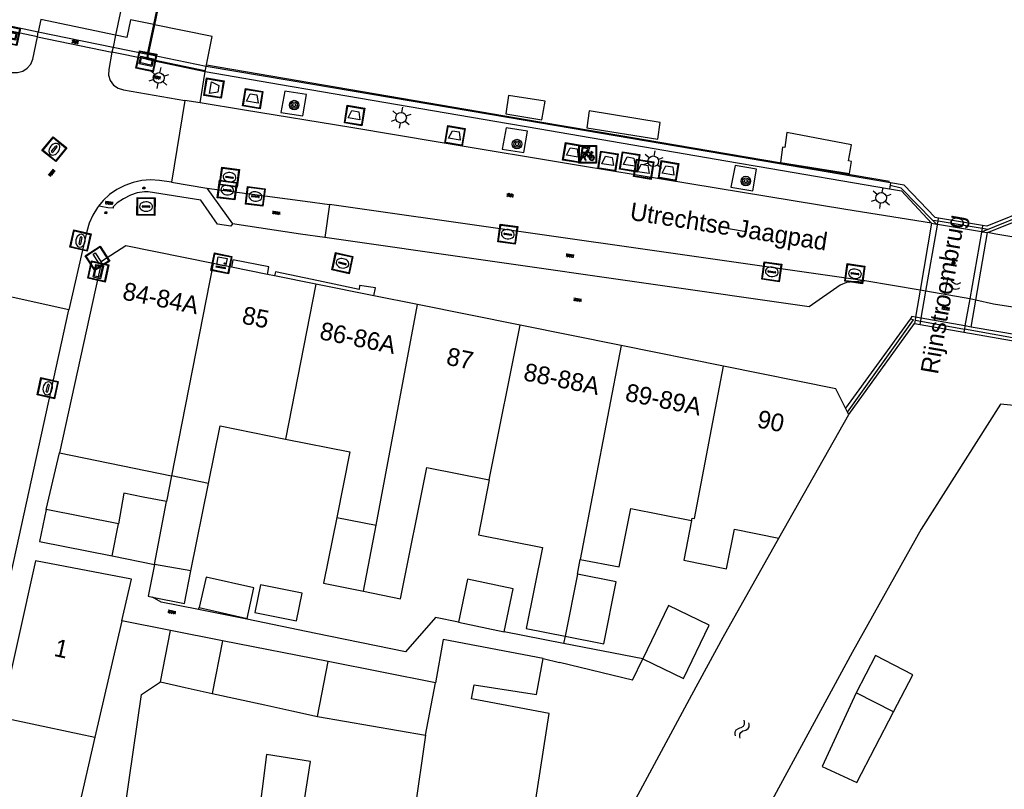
# Model space of a CAD drawing. Header units: metres. Extents: x 93870 to 95789, y 463036 to 464040.
# Tile 292 of 344: x 95405 to 95461, y 463332 to 463376. Entities that reach past the tile are written whole.
import ezdxf
from ezdxf.enums import TextEntityAlignment as Align

# ---------------------------------------------------------------- set-up
doc = ezdxf.new("R2010")
doc.units = ezdxf.units.M
doc.header["$LTSCALE"] = 25.4
for name, color, linetype in [('B_BEBOUWINGSGRENS_0', 1, 'Continuous'), ('B_LUIFEL_1', 200, 'Continuous'), ('B_TUSSENMUUR_0', 7, 'Continuous'), ('G_GRENS_ALGEMEEN_0', 7, 'Continuous'), ('K_KUNSTWERKGRENS_0', 1, 'Continuous'), ('K_KUNSTWERKGRENS_1', 1, 'Continuous'), ('K_STEIGER_1', 1, 'Continuous'), ('Q_BALUSTRADE_LIJN_0', 193, 'Continuous'), ('Q_BALUSTRADE_LIJN_1', 193, 'Continuous'), ('Q_BLOEMBAK_0', 93, 'Continuous'), ('Q_BOOM_0', 3, 'Continuous'), ('Q_BRANDKRAAN_0', 5, 'Continuous'), ('Q_CAI-KAST_0', 10, 'Continuous'), ('Q_FIETSENREK_0', 6, 'Continuous'), ('Q_INSPECTIE_OF_RIOOLPUT_0', 253, 'Continuous'), ('Q_KOLK_0', 254, 'Continuous'), ('Q_LICHTMAST_0', 2, 'Continuous'), ('Q_STRAATNAAMBORD_0', 7, 'Continuous'), ('Q_VERKEERSBORDPAAL_0', 40, 'Continuous'), ('Q_WATERLEIDINGPUT_0', 5, 'Continuous'), ('S_GBKN_SYMBOOL_GV_GROOT_0', 7, 'Continuous'), ('S_GBKN_SYMBOOL_GV_GROOT_1', 7, 'Continuous'), ('S_GBKN_SYMBOOL_OV_GROOT_0', 7, 'Continuous'), ('S_GBKN_SYMBOOL_OV_GROOT_1', 7, 'Continuous'), ('S_GBKN_SYMBOOL_WATER_0', 7, 'Continuous'), ('T_HEK_0', 57, 'Continuous'), ('T_HEK_LIJN_0', 6, 'Continuous'), ('T_MUUR_30CM_0', 10, 'Continuous'), ('T_WALBESCHERMING_0', 45, 'Continuous'), ('V_WEGGRENS_0', 7, 'Continuous'), ('V_WEGGRENS_1', 7, 'Continuous'), ('W_WALBESCHERMING_LIJN_0', 45, 'Continuous'), ('W_WATERGRENS_0', 5, 'Continuous'), ('Z_GBKN_HUISNUMMER_0', 252, 'Continuous'), ('Z_KUNSTWERKNAAM_1', 252, 'Continuous'), ('Z_STRAATNAAM_0', 252, 'Continuous')]:
    doc.layers.add(name, color=color, linetype=linetype)
doc.layers.add('Q_PAALTJE_0', color=7, linetype='Continuous', true_color=0x666666)

# ---------------------------------------------------------------- blocks, each defined once
blk = doc.blocks.new('Q_BLOEMBAK')
for points in [[(-0.5, 0.5), (0.5, 0.5), (0.5, -0.5), (-0.5, -0.5)], [(-0.336, 0.197), (0.331, 0.197), (0.19, -0.251), (-0.196, -0.251)]]:
    blk.add_lwpolyline(points, close=True)
blk.add_lwpolyline([(-0.442, 0.464), (0.438, 0.464, -0.414214), (0.459, 0.442), (0.459, -0.437, -0.414214), (0.438, -0.459), (-0.442, -0.459, -0.414214), (-0.463, -0.437), (-0.463, 0.442), (-0.463, 0.444), (-0.463, 0.446), (-0.463, 0.448), (-0.462, 0.45), (-0.461, 0.451), (-0.46, 0.453), (-0.459, 0.455), (-0.458, 0.456), (-0.457, 0.457), (-0.456, 0.459), (-0.454, 0.46), (-0.453, 0.461), (-0.451, 0.462), (-0.449, 0.462), (-0.447, 0.463), (-0.446, 0.463), (-0.444, 0.464), (-0.442, 0.464)], format="xyb")
blk = doc.blocks.new('Q_STRAATNAAMBORD')
for points in [[(-0.5, 0.5), (0.5, 0.5), (0.5, -0.5), (-0.5, -0.5)], [(-0.369, 0.22), (0.358, 0.22), (0.358, -0.214), (-0.369, -0.214)]]:
    blk.add_lwpolyline(points, close=True)
for points in [[(-0.442, 0.464), (0.438, 0.464, -0.414214), (0.459, 0.442), (0.459, -0.437, -0.414214), (0.438, -0.459), (-0.442, -0.459, -0.414214), (-0.463, -0.437), (-0.463, 0.442), (-0.463, 0.444), (-0.463, 0.446), (-0.463, 0.448), (-0.462, 0.45), (-0.461, 0.451), (-0.46, 0.453), (-0.459, 0.455), (-0.458, 0.456), (-0.457, 0.457), (-0.456, 0.459), (-0.454, 0.46), (-0.453, 0.461), (-0.451, 0.462), (-0.449, 0.462), (-0.447, 0.463), (-0.446, 0.463), (-0.444, 0.464), (-0.442, 0.464)], [(-0.287, 0.16), (0.281, 0.16, -0.414214), (0.303, 0.139), (0.303, -0.134, -0.414214), (0.281, -0.156), (-0.287, -0.156, -0.414214), (-0.308, -0.134), (-0.308, 0.139), (-0.308, 0.14), (-0.308, 0.142), (-0.307, 0.144), (-0.307, 0.146), (-0.306, 0.148), (-0.305, 0.149), (-0.304, 0.151), (-0.303, 0.152), (-0.302, 0.154), (-0.3, 0.155), (-0.299, 0.156), (-0.297, 0.157), (-0.296, 0.158), (-0.294, 0.159), (-0.292, 0.159), (-0.29, 0.16), (-0.288, 0.16), (-0.287, 0.16)]]:
    blk.add_lwpolyline(points, format="xyb")
blk = doc.blocks.new('Q_CAI-KAST')
for points in [[(-0.5, 0.5), (0.5, 0.5), (0.5, -0.5), (-0.5, -0.5)], [(-0.262, 0.264), (0.25, 0.264), (0.25, 0.187), (-0.262, 0.187)], [(-0.262, 0.107), (0.25, 0.107), (0.25, -0.332), (-0.262, -0.332)]]:
    blk.add_lwpolyline(points, close=True)
blk.add_lwpolyline([(-0.442, 0.464), (0.438, 0.464, -0.414214), (0.459, 0.442), (0.459, -0.437, -0.414214), (0.438, -0.459), (-0.442, -0.459, -0.414214), (-0.463, -0.437), (-0.463, 0.442), (-0.463, 0.444), (-0.463, 0.446), (-0.463, 0.448), (-0.462, 0.45), (-0.461, 0.451), (-0.46, 0.453), (-0.459, 0.455), (-0.458, 0.456), (-0.457, 0.457), (-0.456, 0.459), (-0.454, 0.46), (-0.453, 0.461), (-0.451, 0.462), (-0.449, 0.462), (-0.447, 0.463), (-0.446, 0.463), (-0.444, 0.464), (-0.442, 0.464)], format="xyb")
blk.add_circle((-0.177, -0.034), 0.0354)
blk = doc.blocks.new('Q_LICHTMAST')
for points in [[(0, 0.3), (0, 0.6)], [(-0.26, 0.15), (-0.52, 0.3)], [(0.26, 0.15), (0.52, 0.3)], [(-0.26, -0.15), (-0.52, -0.3)], [(0, -0.3), (0, -0.6)], [(0.26, -0.15), (0.52, -0.3)]]:
    blk.add_lwpolyline(points)
blk.add_circle((0, 0), 0.3)
blk = doc.blocks.new('Q_VERKEERSBORDPAAL')
for points in [[(-0.5, 0.5), (0.5, 0.5), (0.5, -0.5), (-0.5, -0.5)], [(-0.08, 0.333), (0.071, 0.333), (0.071, -0.329), (-0.08, -0.329)]]:
    blk.add_lwpolyline(points, close=True)
blk.add_lwpolyline([(-0.442, 0.464), (0.438, 0.464, -0.414214), (0.459, 0.442), (0.459, -0.437, -0.414214), (0.438, -0.459), (-0.442, -0.459, -0.414214), (-0.463, -0.437), (-0.463, 0.442), (-0.463, 0.444), (-0.463, 0.446), (-0.463, 0.448), (-0.462, 0.45), (-0.461, 0.451), (-0.46, 0.453), (-0.459, 0.455), (-0.458, 0.456), (-0.457, 0.457), (-0.456, 0.459), (-0.454, 0.46), (-0.453, 0.461), (-0.451, 0.462), (-0.449, 0.462), (-0.447, 0.463), (-0.446, 0.463), (-0.444, 0.464), (-0.442, 0.464)], format="xyb")
blk = doc.blocks.new('Q_PAAL_STEEN')
for points in [[(-0.5, 0.5), (0.5, 0.5), (0.5, -0.5), (-0.5, -0.5)], [(-0.08, 0.33), (0.07, 0.33), (0.07, -0.33), (-0.08, -0.33)]]:
    blk.add_lwpolyline(points, close=True)
blk.add_lwpolyline([(-0.44, 0.46), (0.44, 0.46, -0.414214), (0.46, 0.44), (0.46, -0.44, -0.414214), (0.44, -0.46), (-0.44, -0.46, -0.414214), (-0.46, -0.44), (-0.46, 0.44), (-0.46, 0.44), (-0.46, 0.45), (-0.46, 0.45), (-0.46, 0.45), (-0.46, 0.45), (-0.46, 0.45), (-0.46, 0.45), (-0.46, 0.46), (-0.46, 0.46), (-0.46, 0.46), (-0.45, 0.46), (-0.45, 0.46), (-0.45, 0.46), (-0.45, 0.46), (-0.45, 0.46), (-0.45, 0.46), (-0.44, 0.46), (-0.44, 0.46)], format="xyb")
blk = doc.blocks.new('Q_PAALTJE')
at = {"color": 251, "true_color": 0x666666, "xscale": 0.1, "yscale": 0.1, "zscale": 0.01}
blk.add_blockref('Q_PAAL_STEEN', (0, 0), dxfattribs=at)
blk = doc.blocks.new('Q_INSPECTIE_OF_RIOOLPUT')
blk.add_lwpolyline([(-0.5, 0.5), (0.5, 0.5), (0.5, -0.5), (-0.5, -0.5)], close=True)
for points in [[(-0.442, 0.464), (0.438, 0.464, -0.414214), (0.459, 0.442), (0.459, -0.437, -0.414214), (0.438, -0.459), (-0.442, -0.459, -0.414214), (-0.463, -0.437), (-0.463, 0.442), (-0.463, 0.444), (-0.463, 0.446), (-0.463, 0.448), (-0.462, 0.45), (-0.461, 0.451), (-0.46, 0.453), (-0.459, 0.455), (-0.458, 0.456), (-0.457, 0.457), (-0.456, 0.459), (-0.454, 0.46), (-0.453, 0.461), (-0.451, 0.462), (-0.449, 0.462), (-0.447, 0.463), (-0.446, 0.463), (-0.444, 0.464), (-0.442, 0.464)], [(-0.345, 0.105, 0.380426), (-0.276, -0.18)], [(-0.008, 0.266, 0.240218), (-0.345, 0.105)], [(-0.194, 0.045, 0.853344), (-0.194, -0.032)], [(0.331, 0.111, 0.240191), (-0.008, 0.266)], [(0.185, -0.032, 0.849746), (0.185, 0.045)], [(0.267, -0.176, 0.380426), (0.331, 0.111)], [(-0.276, -0.18, 0.148452), (0.012, -0.257)], [(0.012, -0.257, 0.131742), (0.267, -0.176)]]:
    blk.add_lwpolyline(points, format="xyb")
for points in [[(-0.194, 0.045), (0.185, 0.045)], [(0.185, -0.032), (-0.194, -0.032)]]:
    blk.add_lwpolyline(points)
blk = doc.blocks.new('Q_KOLK')
blk.add_lwpolyline([(-0.5, 0.5), (0.5, 0.5), (0.5, -0.5), (-0.5, -0.5)], close=True)
for points in [[(-0.442, 0.464), (0.438, 0.464, -0.414214), (0.459, 0.442), (0.459, -0.437, -0.414214), (0.438, -0.459), (-0.442, -0.459, -0.414214), (-0.463, -0.437), (-0.463, 0.442, -0.414214), (-0.442, 0.464)], [(-0.345, 0.105, 0.380426), (-0.276, -0.18)], [(-0.008, 0.266, 0.240218), (-0.345, 0.105)], [(-0.194, 0.045, 0.853344), (-0.194, -0.032)], [(0.331, 0.111, 0.240191), (-0.008, 0.266)], [(0.185, -0.032, 0.849746), (0.185, 0.045)], [(0.267, -0.176, 0.380426), (0.331, 0.111)], [(-0.276, -0.18, 0.148452), (0.012, -0.257)], [(0.012, -0.257, 0.131742), (0.267, -0.176)]]:
    blk.add_lwpolyline(points, format="xyb")
for points in [[(-0.194, 0.045), (0.185, 0.045)], [(0.185, -0.032), (-0.194, -0.032)]]:
    blk.add_lwpolyline(points)
blk = doc.blocks.new('Q_WATERLEIDINGPUT')
blk.add_lwpolyline([(-0.5, 0.5), (0.5, 0.5), (0.5, -0.5), (-0.5, -0.5)], close=True)
for points in [[(-0.442, 0.464), (0.438, 0.464, -0.414214), (0.459, 0.442), (0.459, -0.437, -0.414214), (0.438, -0.459), (-0.442, -0.459, -0.414214), (-0.463, -0.437), (-0.463, 0.442), (-0.463, 0.444), (-0.463, 0.446), (-0.463, 0.448), (-0.462, 0.45), (-0.461, 0.451), (-0.46, 0.453), (-0.459, 0.455), (-0.458, 0.456), (-0.457, 0.457), (-0.456, 0.459), (-0.454, 0.46), (-0.453, 0.461), (-0.451, 0.462), (-0.449, 0.462), (-0.447, 0.463), (-0.446, 0.463), (-0.444, 0.464), (-0.442, 0.464)], [(-0.345, 0.105, 0.380426), (-0.276, -0.18)], [(-0.008, 0.266, 0.240218), (-0.345, 0.105)], [(-0.194, 0.045, 0.853344), (-0.194, -0.032)], [(0.331, 0.111, 0.240191), (-0.008, 0.266)], [(0.185, -0.032, 0.849746), (0.185, 0.045)], [(0.267, -0.176, 0.380426), (0.331, 0.111)], [(-0.276, -0.18, 0.148452), (0.012, -0.257)], [(0.012, -0.257, 0.131742), (0.267, -0.176)]]:
    blk.add_lwpolyline(points, format="xyb")
for points in [[(-0.194, 0.045), (0.185, 0.045)], [(0.185, -0.032), (-0.194, -0.032)]]:
    blk.add_lwpolyline(points)
blk = doc.blocks.new('Q_BRANDKRAAN')
blk.add_lwpolyline([(-0.5, 0.5), (0.5, 0.5), (0.5, -0.5), (-0.5, -0.5)], close=True)
for points in [[(-0.442, 0.464), (0.438, 0.464, -0.414214), (0.459, 0.442), (0.459, -0.437, -0.414214), (0.438, -0.459), (-0.442, -0.459, -0.414214), (-0.463, -0.437), (-0.463, 0.442), (-0.463, 0.444), (-0.463, 0.446), (-0.463, 0.448), (-0.462, 0.45), (-0.461, 0.451), (-0.46, 0.453), (-0.459, 0.455), (-0.458, 0.456), (-0.457, 0.457), (-0.456, 0.459), (-0.454, 0.46), (-0.453, 0.461), (-0.451, 0.462), (-0.449, 0.462), (-0.447, 0.463), (-0.446, 0.463), (-0.444, 0.464), (-0.442, 0.464)], [(-0.345, 0.105, 0.380426), (-0.276, -0.18)], [(-0.008, 0.266, 0.240218), (-0.345, 0.105)], [(-0.194, 0.045, 0.853344), (-0.194, -0.032)], [(0.331, 0.111, 0.240191), (-0.008, 0.266)], [(0.185, -0.032, 0.849746), (0.185, 0.045)], [(0.267, -0.176, 0.380426), (0.331, 0.111)], [(-0.276, -0.18, 0.148452), (0.012, -0.257)], [(0.012, -0.257, 0.131742), (0.267, -0.176)]]:
    blk.add_lwpolyline(points, format="xyb")
for points in [[(-0.194, 0.045), (0.185, 0.045)], [(0.185, -0.032), (-0.194, -0.032)]]:
    blk.add_lwpolyline(points)
blk = doc.blocks.new('Q_FIETSENREK')
for points in [[(-0.5, 0.5), (0.5, 0.5), (0.5, -0.5), (-0.5, -0.5)], [(-0.063, 0.145), (0.184, 0.054), (0.037, -0.093)]]:
    blk.add_lwpolyline(points, close=True)
for points in [[(-0.442, 0.464), (0.438, 0.464, -0.414214), (0.459, 0.442), (0.459, -0.437, -0.414214), (0.438, -0.459), (-0.442, -0.459, -0.414214), (-0.463, -0.437), (-0.463, 0.442), (-0.463, 0.444), (-0.463, 0.446), (-0.463, 0.448), (-0.462, 0.45), (-0.461, 0.451), (-0.46, 0.453), (-0.459, 0.455), (-0.458, 0.456), (-0.457, 0.457), (-0.456, 0.459), (-0.454, 0.46), (-0.453, 0.461), (-0.451, 0.462), (-0.449, 0.462), (-0.447, 0.463), (-0.446, 0.463), (-0.444, 0.464), (-0.442, 0.464)], [(-0.181, 0.106, 0.847256), (-0.324, -0.144)], [(-0.193, 0.075, 0.842492), (-0.305, -0.118)], [(-0.171, 0.065, 0.053288), (-0.193, 0.075)], [(-0.185, -0.134, 0.502492), (-0.147, 0.044)], [(-0.149, 0.089, 0.06236), (-0.181, 0.106)], [(-0.165, -0.161, 0.494489), (-0.125, 0.068)], [(-0.324, -0.144, 0.089606), (-0.421, -0.348)], [(-0.296, -0.162, 0.110942), (-0.375, -0.348)], [(-0.294, -0.105, 0.006942), (-0.305, -0.118)], [(-0.296, -0.162, 0.02458), (-0.283, -0.168)], [(-0.212, -0.105, 0.381614), (-0.294, -0.105)], [(-0.283, -0.168, 0.148109), (-0.198, -0.173)], [(-0.223, -0.136, 0.533998), (-0.276, -0.136)], [(-0.276, -0.136, 0.009682), (-0.271, -0.138)], [(-0.271, -0.138, 0.120201), (-0.218, -0.144)], [(-0.218, -0.144, 0.003554), (-0.223, -0.136)], [(-0.185, -0.134, 0.017985), (-0.212, -0.105)], [(-0.122, -0.348, 0.075837), (-0.198, -0.173)], [(-0.075, -0.348, 0.094234), (-0.165, -0.161)], [(0.095, -0.16, 0.385208), (0.186, -0.333)], [(0.209, -0.054, 0.224648), (0.108, -0.128)], [(0.126, -0.171, 0.376993), (0.197, -0.303)], [(0.212, -0.086, 0.20829), (0.139, -0.139)], [(0.186, -0.333, 1), (0.287, -0.06)], [(0.197, -0.303, 1), (0.276, -0.09)], [(0.287, -0.06, 0.086253), (0.238, -0.051)], [(0.276, -0.09, 0.079305), (0.241, -0.083)]]:
    blk.add_lwpolyline(points, format="xyb")
for points in [[(-0.171, 0.065), (-0.263, -0.038), (-0.239, -0.059), (-0.147, 0.044)], [(0.081, 0.221), (-0.003, 0.252), (-0.149, 0.089)], [(-0.125, 0.068), (-0.086, 0.111), (0.018, -0.131), (0.095, -0.16)], [(0.238, -0.051), (0.229, 0.053), (0.261, 0.093), (0.302, 0.078), (0.314, 0.11), (0.192, 0.155), (0.18, 0.123), (0.231, 0.104), (0.207, 0.076), (-0.04, 0.167), (0, 0.216), (0.07, 0.191), (0.081, 0.221)], [(0.209, -0.054), (0.199, 0.029), (0.057, -0.108)], [(-0.421, -0.348), (-0.375, -0.348)], [(-0.122, -0.348), (-0.075, -0.348)], [(0.057, -0.108), (0.108, -0.128)], [(0.126, -0.171), (0.253, -0.218), (0.241, -0.083)], [(0.139, -0.139), (0.222, -0.17), (0.212, -0.086)]]:
    blk.add_lwpolyline(points)
blk = doc.blocks.new('Q_BOOM')
for radius in [0.27, 0.18, 0.09]:
    blk.add_circle((0, 0), radius)
blk = doc.blocks.new('S_GBKN_SYMBOOL_WATER')
for points in [[(-0.5, 0.15), (-0.438, 0.212), (-0.312, 0.275), (-0.188, 0.275), (-0.062, 0.212), (0, 0.15), (0.062, 0.087), (0.188, 0.025), (0.312, 0.025), (0.438, 0.087), (0.5, 0.15)], [(-0.5, -0.15), (-0.438, -0.087), (-0.312, -0.025), (-0.188, -0.025), (-0.062, -0.087), (0, -0.15), (0.062, -0.212), (0.188, -0.275), (0.312, -0.275), (0.438, -0.212), (0.5, -0.15)]]:
    blk.add_lwpolyline(points)
blk = doc.blocks.new('S_GBKN_SYMBOOL_OV_GROOT')
for points in [[(-0.21875, 0.0625), (0.21875, 0.0625)], [(-0.21875, 0), (0.21875, 0)], [(-0.1875, 0.0625), (-0.1875, 0)], [(-0.125, 0.09375), (-0.125, 0.0625)], [(-0.125, 0), (-0.125, -0.0625)], [(-0.0625, 0.0625), (-0.0625, 0)], [(0, 0.09375), (0, 0.0625)], [(0, 0), (0, -0.0625)], [(0.0625, 0.0625), (0.0625, 0)], [(0.125, 0.09375), (0.125, 0.0625)], [(0.125, 0), (0.125, -0.0625)], [(0.1875, 0.0625), (0.1875, 0)], [(-0.21875, -0.0625), (0.21875, -0.0625)], [(-0.1875, -0.0625), (-0.1875, -0.09375)], [(-0.0625, -0.0625), (-0.0625, -0.09375)], [(0.0625, -0.0625), (0.0625, -0.09375)], [(0.1875, -0.0625), (0.1875, -0.09375)]]:
    blk.add_lwpolyline(points)
blk = doc.blocks.new('S_GBKN_SYMBOOL_GV_GROOT')
for points in [[(-0.1875, 0.03125), (-0.09375, 0.09375)], [(-0.1875, -0.0625), (0.0625, 0.09375)], [(-0.1875, 0.09375), (0.125, -0.09375)], [(-0.1875, 0), (-0.03125, -0.09375)], [(-0.125, -0.09375), (0.1875, 0.09375)], [(-0.0625, 0.09375), (0.1875, -0.0625)], [(0.03125, -0.09375), (0.1875, 0)], [(0.09375, 0.09375), (0.1875, 0.03125)]]:
    blk.add_lwpolyline(points)

msp = doc.modelspace()

# ---------------------------------------------------------------- linework, layer by layer
at = {"layer": 'B_BEBOUWINGSGRENS_0'}
for p, q in [((95416.12, 463362.068), (95411.203, 463363.058)), ((95417.144, 463361.862), (95416.12, 463362.068)), ((95419.174, 463361.452), (95417.144, 463361.862)), ((95419.583, 463361.37), (95419.174, 463361.452)), ((95421.904, 463360.902), (95419.583, 463361.37)), ((95425.171, 463360.244), (95421.904, 463360.902)), ((95427.639, 463359.747), (95425.171, 463360.244)), ((95433.422, 463358.581), (95427.639, 463359.747)), ((95439.109, 463357.435), (95433.422, 463358.581)), ((95444.892, 463356.27), (95439.109, 463357.435)), ((95448.01, 463346.59), (95451.946, 463353.562)), ((95451.88, 463353.69), (95451.769, 463353.907)), ((95451.946, 463353.562), (95451.88, 463353.69)), ((95407.454, 463351.391), (95413.777, 463350.089)), ((95413.777, 463350.089), (95413.494, 463348.641)), ((95415.853, 463349.662), (95413.777, 463350.089)), ((95414.862, 463344.733), (95415.853, 463349.662)), ((95413.494, 463348.641), (95412.17, 463348.9)), ((95406.712, 463348.204), (95406.32, 463346.4)), ((95410.78, 463347.395), (95406.712, 463348.204)), ((95423.08, 463347.74), (95425.298, 463347.322)), ((95424.594, 463343.588), (95425.298, 463347.322)), ((95406.32, 463346.4), (95410.416, 463345.579)), ((95406.099, 463345.309), (95404.149, 463336.495)), ((95410.416, 463345.579), (95412.802, 463345.1)), ((95436.65, 463344.548), (95436.815, 463345.379)), ((95436.65, 463344.548), (95435.955, 463341.054)), ((95438.84, 463344.13), (95436.65, 463344.548)), ((95415.323, 463342.682), (95418.028, 463342.059)), ((95410.976, 463341.924), (95409.456, 463335.372)), ((95413.714, 463341.382), (95410.976, 463341.924)), ((95416.643, 463340.803), (95413.714, 463341.382)), ((95429.95, 463341.841), (95432.528, 463341.301)), ((95422.607, 463339.623), (95416.643, 463340.803)), ((95428.659, 463338.425), (95422.607, 463339.623)), ((95428.09, 463335.485), (95428.659, 463338.425)), ((95454.462, 463336.786), (95452.375, 463337.868)), ((95404.149, 463336.495), (95409.456, 463335.372)), ((95421.993, 463336.53), (95428.09, 463335.485)), ((95428.09, 463335.485), (95427.203, 463329.416))]:
    msp.add_line(p, q, dxfattribs=at)
for points in [[(95411.203, 463363.058), (95409.818, 463362.171), (95407.454, 463351.391)], [(95451.769, 463353.907), (95451.212, 463354.996), (95444.892, 463356.27)], [(95415.853, 463349.662), (95416.503, 463352.906), (95420.2, 463352.165)], [(95420.2, 463352.165), (95423.82, 463351.44), (95423.08, 463347.74)], [(95424.594, 463343.588), (95426.68, 463343.17), (95428.16, 463350.57), (95431.685, 463349.864)], [(95431.685, 463349.864), (95431.067, 463346.776), (95434.678, 463346.053), (95433.76, 463341.49), (95435.955, 463341.054)], [(95412.17, 463348.9), (95411.09, 463349.12), (95410.78, 463347.395)], [(95436.815, 463345.379), (95439.01, 463344.96), (95439.67, 463348.26), (95443.09, 463347.57)], [(95423.08, 463347.74), (95422.34, 463344.04), (95424.594, 463343.588)], [(95443.09, 463347.57), (95442.65, 463345.35), (95445.06, 463344.86), (95445.51, 463347.09), (95448.01, 463346.59)], [(95410.976, 463341.924), (95411.519, 463344.265), (95406.099, 463345.309)], [(95412.802, 463345.1), (95412.45, 463343.31), (95412.705, 463343.259)], [(95412.705, 463343.259), (95414.494, 463342.899), (95414.862, 463344.733)], [(95418.028, 463342.059), (95418.411, 463343.788), (95415.717, 463344.394), (95415.323, 463342.682)], [(95432.528, 463341.301), (95433.039, 463343.736), (95430.461, 463344.276), (95429.95, 463341.841)], [(95435.955, 463341.054), (95438.14, 463340.62), (95438.84, 463344.13)], [(95421.129, 463343.488), (95418.779, 463343.956), (95418.467, 463342.387), (95420.816, 463341.919), (95421.129, 463343.488)], [(95440.34, 463339.78), (95442.64, 463338.67), (95444.08, 463341.68), (95441.78, 463342.78), (95440.34, 463339.78)], [(95434.723, 463339.792), (95429.089, 463340.869), (95428.659, 463338.425)], [(95435.05, 463336.7), (95430.676, 463337.518), (95430.829, 463338.318), (95434.336, 463337.766), (95434.723, 463339.792)], [(95410.75, 463328.67), (95411.13, 463331.272), (95412.08, 463337.78), (95413.14, 463338.48)], [(95413.14, 463338.48), (95414.54, 463338.171), (95416.054, 463337.837)], [(95416.054, 463337.837), (95419.023, 463337.181), (95420.547, 463336.844), (95421.993, 463336.53)], [(95452.375, 463337.868), (95450.443, 463333.719), (95452.4, 463332.808), (95454.462, 463336.786)], [(95425.82, 463319.956), (95430.052, 463319.31), (95430.654, 463319.218), (95431.26, 463323.061), (95432.92, 463322.786), (95434.25, 463331.49), (95435.05, 463336.7)], [(95409.456, 463335.372), (95408.577, 463331.581), (95408.21, 463329.705)], [(95420.834, 463329.072), (95421.6, 463334.004), (95419.13, 463334.387), (95417.928, 463324.871), (95413.95, 463325.46)]]:
    msp.add_lwpolyline(points, dxfattribs=at)
at = {"layer": 'B_LUIFEL_1'}
msp.add_lwpolyline([(95454.462, 463336.786), (95455.552, 463338.888), (95453.465, 463339.971), (95452.375, 463337.868)], dxfattribs=at)
at = {"layer": 'B_TUSSENMUUR_0'}
for p, q in [((95416.12, 463362.068), (95413.777, 463350.089)), ((95421.904, 463360.902), (95420.2, 463352.165)), ((95425.298, 463347.322), (95427.639, 463359.747)), ((95431.685, 463349.864), (95433.422, 463358.581)), ((95439.109, 463357.435), (95436.815, 463345.379)), ((95412.802, 463345.1), (95413.494, 463348.641)), ((95410.416, 463345.579), (95410.78, 463347.395)), ((95414.862, 463344.733), (95412.802, 463345.1)), ((95413.14, 463338.48), (95413.714, 463341.382)), ((95416.643, 463340.803), (95416.054, 463337.837)), ((95421.993, 463336.53), (95422.607, 463339.623))]:
    msp.add_line(p, q, dxfattribs=at)
msp.add_lwpolyline([(95443.09, 463347.57), (95443.12, 463347.718), (95443.256, 463347.689), (95444.892, 463356.27)], dxfattribs=at)
at = {"layer": 'G_GRENS_ALGEMEEN_0'}
msp.add_line((95435.955, 463341.054), (95435.875, 463340.649), dxfattribs=at)
at = {"layer": 'K_KUNSTWERKGRENS_0'}
for p, q in [((95410.614, 463374.942), (95406.402, 463375.811)), ((95404.315, 463375.529), (95406.259, 463375.128)), ((95412.811, 463375.522), (95412.772, 463375.53)), ((95406.259, 463375.128), (95410.471, 463374.258)), ((95410.471, 463374.258), (95412.422, 463373.855)), ((95412.422, 463373.855), (95412.364, 463373.572)), ((95412.364, 463373.572), (95415.663, 463372.89)), ((95415.663, 463372.89), (95415.718, 463373.175)), ((95454.275, 463366.464), (95454.243, 463366.276)), ((95454.301, 463366.617), (95454.275, 463366.464)), ((95455.073, 463366.486), (95454.301, 463366.617)), ((95456.619, 463364.333), (95455.977, 463360.555)), ((95456.297, 463360.499), (95456.945, 463364.23)), ((95456.945, 463364.23), (95456.953, 463364.277)), ((95456.953, 463364.277), (95456.983, 463364.445)), ((95456.983, 463364.445), (95457.013, 463364.62)), ((95459.49, 463364.198), (95459.461, 463364.035)), ((95459.427, 463363.839), (95458.766, 463360.064)), ((95459.431, 463363.861), (95459.427, 463363.839)), ((95459.461, 463364.035), (95459.431, 463363.861)), ((95455.977, 463360.555), (95455.719, 463359.033)), ((95456.033, 463358.978), (95456.297, 463360.499)), ((95458.766, 463360.064), (95458.5, 463358.546)), ((95455.691, 463358.871), (95455.659, 463358.68)), ((95455.659, 463358.68), (95455.972, 463358.626)), ((95455.719, 463359.033), (95455.691, 463358.871)), ((95455.972, 463358.626), (95456.005, 463358.814)), ((95456.005, 463358.814), (95456.033, 463358.978)), ((95458.5, 463358.546), (95458.469, 463358.367)), ((95458.469, 463358.367), (95458.439, 463358.197))]:
    msp.add_line(p, q, dxfattribs=at)
for points in [[(95412.772, 463375.53), (95411.457, 463375.801), (95411.252, 463374.81), (95410.614, 463374.942)], [(95415.718, 463373.175), (95416.06, 463374.852), (95412.811, 463375.522)], [(95457.013, 463364.62), (95456.81, 463364.659), (95455.073, 463366.486)], [(95454.243, 463366.276), (95454.912, 463366.161), (95456.619, 463364.333)]]:
    msp.add_lwpolyline(points, dxfattribs=at)
at = {"layer": 'K_KUNSTWERKGRENS_1'}
for p, q in [((95412.772, 463375.53), (95413.355, 463378.326)), ((95412.422, 463373.855), (95412.772, 463375.53)), ((95454.301, 463366.617), (95454.243, 463366.276)), ((95459.771, 463363.804), (95462.406, 463364.871)), ((95459.49, 463364.198), (95457.013, 463364.62)), ((95459.11, 463360.004), (95459.771, 463363.804)), ((95458.846, 463358.485), (95459.11, 463360.004)), ((95455.972, 463358.626), (95458.439, 463358.197)), ((95458.439, 463358.197), (95461.561, 463357.654)), ((95461.63, 463357.997), (95458.846, 463358.485))]:
    msp.add_line(p, q, dxfattribs=at)
msp.add_lwpolyline([(95462.897, 463365.13), (95462.341, 463365.221), (95459.724, 463364.162), (95459.49, 463364.198)], dxfattribs=at)
at = {"layer": 'K_STEIGER_1'}
for points in [[(95432.618, 463370.499), (95434.653, 463370.158), (95434.829, 463371.212), (95432.773, 463371.532), (95432.618, 463370.499)], [(95437.319, 463370.674), (95437.185, 463369.713), (95441.178, 463369.073), (95441.323, 463370.018), (95437.319, 463370.674)], [(95448.096, 463367.75), (95451.986, 463367.138), (95452.105, 463367.81), (95451.929, 463367.846), (95452.094, 463368.755), (95448.46, 463369.45), (95448.336, 463368.608), (95448.22, 463368.628), (95448.096, 463367.75)]]:
    msp.add_lwpolyline(points, dxfattribs=at)
at = {"layer": 'Q_BALUSTRADE_LIJN_0'}
for p, q in [((95456.889, 463364.288), (95456.687, 463364.494)), ((95456.945, 463364.23), (95456.889, 463364.288)), ((95459.467, 463363.855), (95459.427, 463363.839)), ((95461.591, 463357.801), (95458.469, 463358.367))]:
    msp.add_line(p, q, dxfattribs=at)
for points in [[(95456.687, 463364.494), (95454.905, 463366.318), (95454.275, 463366.464)], [(95462.871, 463364.973), (95462.342, 463365.014), (95459.467, 463363.855)], [(95451.88, 463353.69), (95455.59, 463358.889), (95455.402, 463358.923)]]:
    msp.add_lwpolyline(points, dxfattribs=at)
at = {"layer": 'Q_BALUSTRADE_LIJN_1'}
for p, q in [((95456.983, 463364.445), (95456.687, 463364.494)), ((95456.687, 463364.494), (95456.687, 463364.494)), ((95459.461, 463364.035), (95456.983, 463364.445)), ((95459.781, 463363.982), (95459.461, 463364.035)), ((95455.691, 463358.871), (95455.691, 463358.871)), ((95455.691, 463358.871), (95456.005, 463358.814)), ((95456.005, 463358.814), (95458.469, 463358.367))]:
    msp.add_line(p, q, dxfattribs=at)
for points in [[(95413.394, 463378.318), (95413.394, 463378.318), (95412.811, 463375.522), (95412.811, 463375.522)], [(95412.811, 463375.522), (95412.462, 463373.847), (95412.462, 463373.847)], [(95412.462, 463373.847), (95412.416, 463373.626), (95415.653, 463372.942)]]:
    msp.add_lwpolyline(points, dxfattribs=at)
at = {"layer": 'T_HEK_0'}
for p, q in [((95406.712, 463348.204), (95407.454, 463351.391)), ((95435.875, 463340.649), (95432.528, 463341.301)), ((95440.34, 463339.78), (95435.875, 463340.649)), ((95434.723, 463339.792), (95435.64, 463339.58)), ((95439.762, 463338.577), (95440.34, 463339.78))]:
    msp.add_line(p, q, dxfattribs=at)
for points in [[(95415.297, 463342.57), (95413.18, 463342.98), (95412.705, 463343.259)], [(95429.95, 463341.841), (95428.654, 463342.112), (95426.96, 463340.18), (95421.904, 463341.207), (95418.018, 463342.009)]]:
    msp.add_lwpolyline(points, dxfattribs=at)
at = {"layer": 'T_HEK_LIJN_0'}
msp.add_line((95418.018, 463342.009), (95415.297, 463342.57), dxfattribs=at)
at = {"layer": 'T_MUUR_30CM_0'}
for p, q in [((95412.462, 463373.847), (95412.422, 463373.855)), ((95415.718, 463373.175), (95412.462, 463373.847))]:
    msp.add_line(p, q, dxfattribs=at)
at = {"layer": 'T_WALBESCHERMING_0'}
msp.add_line((95431.381, 463316.052), (95443.111, 463337.762), dxfattribs=at)
for points in [[(95460.496, 463354.14), (95456.038, 463347.096), (95452.147, 463340.13), (95445.248, 463327.443), (95441.414, 463320.472), (95439.856, 463317.045), (95437.159, 463311.451)], [(95487.253, 463348.02), (95481.48, 463349.792), (95474.684, 463351.976), (95470.527, 463352.95), (95468.111, 463353.357), (95460.496, 463354.14)], [(95443.111, 463337.762), (95444.862, 463341.003), (95448.01, 463346.59)]]:
    msp.add_lwpolyline(points, dxfattribs=at)
at = {"layer": 'V_WEGGRENS_0'}
for p, q in [((95406.209, 463374.844), (95404.257, 463375.248)), ((95406.209, 463374.844), (95406.259, 463375.128)), ((95406.209, 463374.844), (95410.409, 463373.976)), ((95410.471, 463374.258), (95410.409, 463373.976)), ((95412.364, 463373.572), (95410.409, 463373.976)), ((95415.376, 463371.129), (95415.663, 463372.89)), ((95414.522, 463371.257), (95413.77, 463366.65)), ((95415.376, 463371.129), (95414.522, 463371.257)), ((95413.77, 463366.65), (95415.753, 463366.301)), ((95415.753, 463366.301), (95417.201, 463364.295)), ((95422.67, 463365.382), (95422.405, 463363.528)), ((95452.858, 463361.081), (95422.67, 463365.382)), ((95408.905, 463363.47), (95407.976, 463359.45)), ((95455.977, 463360.555), (95452.858, 463361.081)), ((95407.976, 463359.45), (95404.513, 463360.232)), ((95455.402, 463358.923), (95451.769, 463353.907)), ((95415.297, 463342.57), (95415.323, 463342.682)), ((95418.028, 463342.059), (95418.018, 463342.009)), ((95439.762, 463338.577), (95435.64, 463339.58))]:
    msp.add_line(p, q, dxfattribs=at)
for points in [[(95400.767, 463374.1), (95401.032, 463374.071), (95401.765, 463373.224), (95404.776, 463372.839), (95405.083, 463372.822), (95405.379, 463372.9), (95405.637, 463373.066), (95405.832, 463373.303), (95405.944, 463373.589), (95406.209, 463374.844)], [(95410.409, 463373.976), (95410.236, 463372.993), (95410.226, 463372.68), (95410.317, 463372.38), (95410.5, 463372.125), (95410.755, 463371.943), (95411.055, 463371.853), (95414.522, 463371.257)], [(95415.663, 463372.89), (95420.458, 463372.068), (95421.561, 463371.879)], [(95421.561, 463371.879), (95432.774, 463369.956), (95433.877, 463369.767), (95445.674, 463367.745), (95446.778, 463367.556), (95454.243, 463366.276)], [(95420.154, 463371.774), (95419.941, 463370.574), (95421.172, 463370.381), (95421.385, 463371.581), (95420.154, 463371.774)], [(95456.619, 463364.333), (95451.784, 463365.105), (95440.024, 463367.045), (95436.824, 463367.565), (95428.919, 463368.887), (95423.871, 463369.727), (95417.883, 463370.712), (95415.376, 463371.129)], [(95432.418, 463368.517), (95433.629, 463368.319), (95433.841, 463369.517), (95432.638, 463369.717), (95432.418, 463368.517)], [(95446.74, 463367.383), (95445.537, 463367.595), (95445.307, 463366.375), (95446.54, 463366.16), (95446.74, 463367.383)], [(95413.77, 463366.65), (95413.087, 463366.74), (95412.588, 463366.772), (95412.09, 463366.736), (95411.601, 463366.633), (95411.13, 463366.465), (95410.686, 463366.236), (95410.277, 463365.948), (95409.911, 463365.608), (95409.66, 463365.302)], [(95415.753, 463366.301), (95421.299, 463365.577), (95422.67, 463365.382)], [(95417.201, 463364.295), (95417.108, 463364.171), (95416.366, 463364.282), (95415.427, 463365.643), (95412.455, 463366.107), (95412.24, 463366.111), (95411.827, 463366.044), (95411.461, 463365.908), (95411.064, 463365.714), (95410.715, 463365.478), (95410.486, 463365.256), (95410.476, 463365.176), (95410.174, 463365.209), (95409.791, 463365.278), (95409.66, 463365.302)], [(95409.66, 463365.302), (95409.594, 463365.222), (95409.332, 463364.797), (95409.129, 463364.34), (95408.99, 463363.86), (95408.905, 463363.47)], [(95422.405, 463363.528), (95421.035, 463363.724), (95417.201, 463364.295)], [(95452.858, 463361.081), (95451.828, 463360.992), (95451.46, 463360.84), (95449.71, 463359.62), (95422.405, 463363.528)], [(95512.271, 463349.33), (95507.824, 463350.75), (95502.146, 463352.566), (95498.49, 463353.707), (95495.084, 463354.793), (95491.877, 463355.836), (95487.582, 463357.143), (95482.905, 463358.533), (95479.585, 463359.47), (95476.11, 463360.407), (95473.283, 463361.123), (95471.966, 463361.452), (95470.264, 463361.854), (95468.842, 463362.16), (95467.594, 463362.405), (95466.275, 463362.686), (95465.196, 463362.9), (95463.575, 463363.161), (95462.252, 463363.372), (95460.23, 463363.726), (95459.771, 463363.804)], [(95419.174, 463361.452), (95419.257, 463361.868), (95417.226, 463362.268), (95417.144, 463361.862)], [(95425.171, 463360.244), (95425.261, 463360.691), (95424.371, 463360.828), (95424.343, 463360.603), (95422.053, 463361.094), (95419.629, 463361.596), (95419.583, 463361.37)], [(95490.838, 463352.36), (95489.418, 463352.781), (95486.988, 463353.523), (95479.3, 463355.837), (95473.594, 463357.552), (95472.622, 463357.793), (95471.645, 463358.004), (95470.677, 463358.211), (95466.712, 463358.879), (95463.758, 463359.255), (95462.77, 463359.354), (95460.103, 463359.777), (95459.11, 463360.004)], [(95402.628, 463335.125), (95405.03, 463345.989), (95407.976, 463359.45)], [(95455.719, 463359.033), (95455.509, 463359.07), (95455.402, 463358.923)]]:
    msp.add_lwpolyline(points, dxfattribs=at)
at = {"layer": 'V_WEGGRENS_1'}
for p, q in [((95411.404, 463378.724), (95410.614, 463374.942)), ((95406.402, 463375.811), (95406.259, 463375.128)), ((95410.614, 463374.942), (95410.471, 463374.258)), ((95456.619, 463364.333), (95456.889, 463364.288)), ((95456.889, 463364.288), (95456.953, 463364.277)), ((95456.953, 463364.277), (95459.431, 463363.861)), ((95459.431, 463363.861), (95459.467, 463363.855)), ((95459.467, 463363.855), (95459.771, 463363.804)), ((95456.297, 463360.499), (95455.977, 463360.555)), ((95458.766, 463360.064), (95456.297, 463360.499)), ((95459.11, 463360.004), (95458.766, 463360.064)), ((95456.033, 463358.978), (95455.719, 463359.033)), ((95458.5, 463358.546), (95456.033, 463358.978)), ((95458.846, 463358.485), (95458.5, 463358.546))]:
    msp.add_line(p, q, dxfattribs=at)
at = {"layer": 'W_WALBESCHERMING_LIJN_0'}
msp.add_lwpolyline([(95454.236, 463366.678), (95441.18, 463368.905), (95439.211, 463369.241), (95434.532, 463370.039), (95432.566, 463370.374), (95415.734, 463373.245)], dxfattribs=at)
at = {"layer": 'W_WATERGRENS_0'}
msp.add_line((95451.946, 463353.562), (95455.659, 463358.68), dxfattribs=at)
msp.add_lwpolyline([(95454.301, 463366.617), (95445.733, 463368.073), (95432.829, 463370.267), (95420.51, 463372.361), (95415.718, 463373.175)], dxfattribs=at)
at = {"layer": 'Z_KUNSTWERKNAAM_1'}
msp.add_line((95457.373, 463360.314), (95457.543, 463361.299), dxfattribs=at)
at = {"layer": 'Z_STRAATNAAM_0'}
msp.add_line((95445.168, 463364.032), (95446.156, 463363.877), dxfattribs=at)

# ---------------------------------------------------------------- block references
at = {"layer": 'Q_BLOEMBAK_0'}
for p, rotation in [((95416.161, 463371.949), 80.7435679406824), ((95418.347, 463371.355), 170.6587479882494), ((95424.088, 463370.406), 170.5524029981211), ((95429.749, 463369.263), 170.5059460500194), ((95436.395, 463368.306), 170.5059460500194), ((95438.379, 463367.827), 170.7701137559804), ((95439.603, 463367.792), 170.7701137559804), ((95440.389, 463367.378), 170.6325120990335), ((95441.791, 463367.289), 170.6325120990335)]:
    msp.add_blockref('Q_BLOEMBAK', p, dxfattribs=dict(at, rotation=rotation))
at = {"layer": 'Q_BOOM_0'}
for p, rotation in [((95420.686, 463370.993), 171.089526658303), ((95433.245, 463368.793), 170.7142317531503), ((95446.145, 463366.71), 170.1087012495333)]:
    msp.add_blockref('Q_BOOM', p, dxfattribs=dict(at, rotation=rotation))
at = {"layer": 'Q_BRANDKRAAN_0', "rotation": 178.9341549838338}
msp.add_blockref('Q_BRANDKRAAN', (95412.33, 463365.278), dxfattribs=at)
at = {"layer": 'Q_CAI-KAST_0', "rotation": 168.6255210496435}
msp.add_blockref('Q_CAI-KAST', (95416.583, 463362.069), dxfattribs=at)
at = {"layer": 'Q_FIETSENREK_0'}
msp.add_blockref('Q_FIETSENREK', (95437.226, 463368.215), dxfattribs=at)
at = {"layer": 'Q_INSPECTIE_OF_RIOOLPUT_0'}
for p, rotation in [((95407.17, 463368.508), 50.6392917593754), ((95416.905, 463366.204), 172.5624088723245), ((95452.29, 463361.491), 171.8914217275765)]:
    msp.add_blockref('Q_INSPECTIE_OF_RIOOLPUT', p, dxfattribs=dict(at, rotation=rotation))
at = {"layer": 'Q_KOLK_0'}
for p, rotation in [((95418.493, 463365.847), 172.5624088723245), ((95432.722, 463363.718), 171.8914217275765), ((95408.642, 463363.354), 76.98768872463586), ((95447.606, 463361.599), 171.8914217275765), ((95406.793, 463355.036), 77.65520058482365)]:
    msp.add_blockref('Q_KOLK', p, dxfattribs=dict(at, rotation=rotation))
at = {"layer": 'Q_LICHTMAST_0'}
for p, rotation in [((95413.057, 463372.523), 168.3198199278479), ((95426.711, 463370.279), 170.2685922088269), ((95440.927, 463367.825), 170.2740391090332), ((95453.778, 463365.762), 170.2702911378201)]:
    msp.add_blockref('Q_LICHTMAST', p, dxfattribs=dict(at, rotation=rotation))
at = {"layer": 'Q_PAALTJE_0'}
for p, rotation in [((95412.212, 463366.322), 178.9341549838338), ((95410.071, 463364.927), 169.7873323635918)]:
    msp.add_blockref('Q_PAALTJE', p, dxfattribs=dict(at, rotation=rotation))
at = {"layer": 'Q_STRAATNAAMBORD_0'}
for p, rotation in [((95404.657, 463374.937), 168.3067484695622), ((95412.347, 463373.467), 168.3198199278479), ((95409.645, 463361.615), 77.63111640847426)]:
    msp.add_blockref('Q_STRAATNAAMBORD', p, dxfattribs=dict(at, rotation=rotation))
at = {"layer": 'Q_VERKEERSBORDPAAL_0', "rotation": 32.63684834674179}
msp.add_blockref('Q_VERKEERSBORDPAAL', (95409.594, 463362.352), dxfattribs=at)
at = {"layer": 'Q_WATERLEIDINGPUT_0'}
for p, rotation in [((95417.034, 463366.929), 172.5624088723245), ((95423.404, 463362.082), 167.8984083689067)]:
    msp.add_blockref('Q_WATERLEIDINGPUT', p, dxfattribs=dict(at, rotation=rotation))
at = {"layer": 'S_GBKN_SYMBOOL_GV_GROOT_0'}
for p, rotation in [((95408.335, 463374.552), 168.3295242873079), ((95432.854, 463365.906), 171.8914217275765)]:
    msp.add_blockref('S_GBKN_SYMBOOL_GV_GROOT', p, dxfattribs=dict(at, rotation=rotation))
at = {"layer": 'S_GBKN_SYMBOOL_GV_GROOT_1', "rotation": 80.06969071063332}
msp.add_blockref('S_GBKN_SYMBOOL_GV_GROOT', (95457.874, 463362.172), dxfattribs=at)
at = {"layer": 'S_GBKN_SYMBOOL_OV_GROOT_0'}
for p, rotation in [((95412.936, 463372.553), 168.3198199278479), ((95437.15, 463368.612), 170.2740391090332), ((95407.019, 463367.171), 50.47736873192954), ((95410.254, 463365.472), 173.7639444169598), ((95419.679, 463364.914), 172.5624088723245), ((95436.236, 463362.501), 171.8914217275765), ((95436.665, 463360.009), 171.854915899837), ((95413.791, 463342.413), 169.0392052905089)]:
    msp.add_blockref('S_GBKN_SYMBOOL_OV_GROOT', p, dxfattribs=dict(at, rotation=rotation))
at = {"layer": 'S_GBKN_SYMBOOL_OV_GROOT_1', "rotation": 170.0254081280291}
msp.add_blockref('S_GBKN_SYMBOOL_OV_GROOT', (95457.414, 463359.52), dxfattribs=at)
at = {"layer": 'S_GBKN_SYMBOOL_WATER_0'}
for p, rotation in [((95457.731, 463360.918), 170.0254081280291), ((95445.939, 463335.813), 61.46331671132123)]:
    msp.add_blockref('S_GBKN_SYMBOOL_WATER', p, dxfattribs=dict(at, rotation=rotation))

# ---------------------------------------------------------------- texts
at = {"layer": 'Z_GBKN_HUISNUMMER_0', "linetype": 'Continuous'}
for s, rotation, p in [('84-84A', 348.6, (95413.168, 463360.112)), ('85', 348.6, (95418.518, 463359.034)), ('86-86A', 348.6, (95424.278, 463357.874)), ('87', 348.6, (95430.036, 463356.713)), ('88-88A', 348.6, (95435.772, 463355.557)), ('89-89A', 348.6, (95441.507, 463354.402)), ('90', 348.6, (95447.558, 463353.182)), ('1', 347.5, (95407.565, 463340.362))]:
    msp.add_text(s, height=1, rotation=rotation, dxfattribs=at).set_placement(p, align=Align.MIDDLE)
at = {"layer": 'Z_KUNSTWERKNAAM_1', "linetype": 'Continuous'}
msp.add_text('Rijnstroombrug', height=1, rotation=80.2079, dxfattribs=at).set_placement((95457.373, 463360.314), align=Align.MIDDLE)
at = {"layer": 'Z_STRAATNAAM_0', "linetype": 'Continuous'}
msp.add_text('Utrechtse Jaagpad', height=1, rotation=351.084, dxfattribs=at).set_placement((95445.168, 463364.032), align=Align.MIDDLE)

doc.saveas('drawing.dxf')
